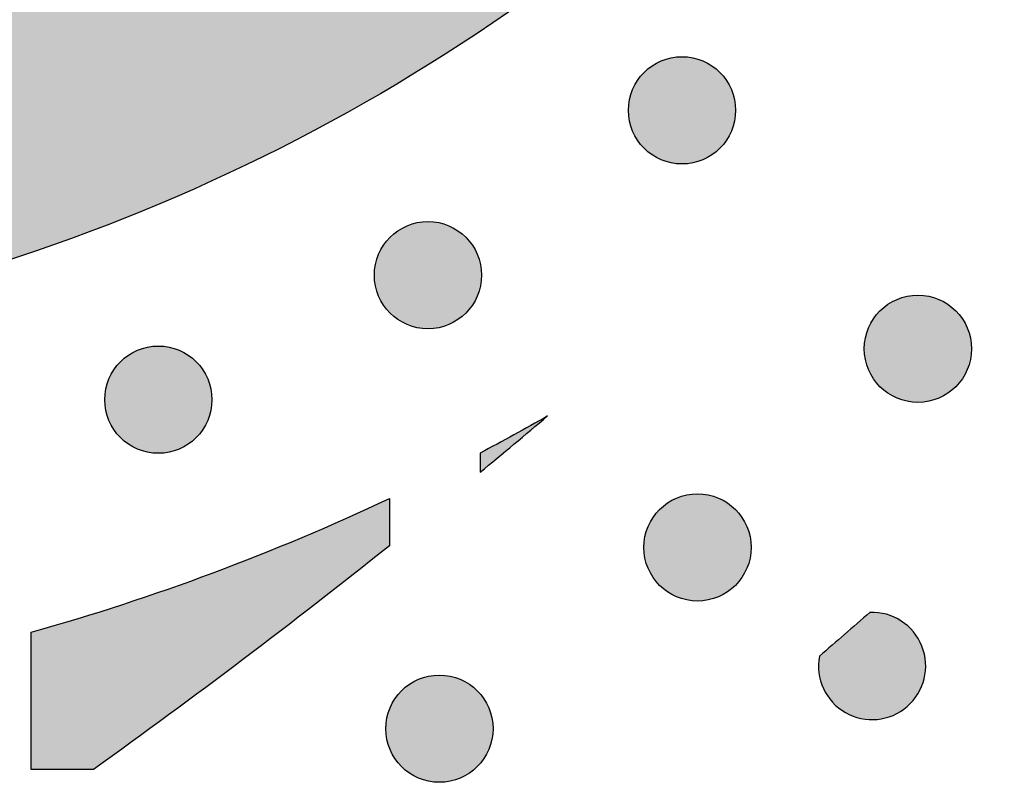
# Model space of a CAD drawing. Header units: millimetres. Extents: x -3873 to -97, y 912 to 4165.
# Tile 456 of 656: x -1519 to -1486, y 2714 to 2739. Entities that reach past the tile are written whole.
import ezdxf

# ---------------------------------------------------------------- set-up
doc = ezdxf.new("R2010")
doc.units = ezdxf.units.MM
doc.layers.add('pattern', color=7, linetype='Continuous', true_color=0x000000)

msp = doc.modelspace()

# ---------------------------------------------------------------- hatches: boundary and pattern name
at = {"layer": 'pattern'}
for points in [[(-1582.065, 2736.226), (-1587.821, 2751.251), (-1573.594, 2745.686), (-1571.085, 2744.751), (-1568.538, 2743.896), (-1565.957, 2743.121), (-1563.344, 2742.429), (-1560.705, 2741.821), (-1558.043, 2741.299), (-1555.362, 2740.865), (-1552.667, 2740.519), (-1549.962, 2740.262), (-1547.251, 2740.093), (-1544.539, 2740.014), (-1541.831, 2740.024), (-1539.13, 2740.123), (-1536.441, 2740.309), (-1533.768, 2740.581), (-1531.116, 2740.939), (-1530.121, 2741.099), (-1529.128, 2741.28), (-1528.135, 2741.48), (-1527.144, 2741.701), (-1526.155, 2741.941), (-1525.169, 2742.202), (-1524.186, 2742.483), (-1523.207, 2742.783), (-1522.233, 2743.104), (-1521.264, 2743.445), (-1520.301, 2743.805), (-1519.345, 2744.184), (-1518.395, 2744.583), (-1517.453, 2745.002), (-1516.52, 2745.439), (-1515.595, 2745.895), (-1514.679, 2746.369), (-1513.773, 2746.861), (-1512.878, 2747.371), (-1511.993, 2747.899), (-1511.12, 2748.444), (-1510.259, 2749.006), (-1509.41, 2749.584), (-1508.574, 2750.178), (-1507.751, 2750.787), (-1506.942, 2751.412), (-1506.147, 2752.051), (-1505.367, 2752.704), (-1504.602, 2753.371), (-1503.851, 2754.052), (-1503.116, 2754.745), (-1502.398, 2755.45), (-1501.692, 2756.169), (-1501, 2756.904), (-1500.319, 2757.654), (-1499.653, 2758.42), (-1498.999, 2759.2), (-1498.36, 2759.995), (-1497.736, 2760.804), (-1497.126, 2761.627), (-1496.533, 2762.463), (-1495.955, 2763.312), (-1495.393, 2764.173), (-1494.849, 2765.046), (-1494.321, 2765.931), (-1493.811, 2766.827), (-1493.319, 2767.732), (-1492.845, 2768.648), (-1492.389, 2769.573), (-1491.952, 2770.507), (-1491.534, 2771.449), (-1491.135, 2772.399), (-1490.755, 2773.356), (-1490.395, 2774.319), (-1490.055, 2775.287), (-1489.735, 2776.262), (-1489.434, 2777.24), (-1489.154, 2778.223), (-1488.893, 2779.209), (-1488.653, 2780.198), (-1488.432, 2781.189), (-1488.232, 2782.182), (-1488.052, 2783.176), (-1487.891, 2784.17), (-1487.534, 2786.823), (-1487.262, 2789.496), (-1487.076, 2792.185), (-1486.979, 2794.886), (-1486.969, 2797.594), (-1487.049, 2800.306), (-1487.217, 2803.016), (-1487.475, 2805.721), (-1487.822, 2808.416), (-1488.256, 2811.097), (-1488.778, 2813.759), (-1489.386, 2816.399), (-1490.079, 2819.011), (-1490.854, 2821.592), (-1491.71, 2824.139), (-1492.645, 2826.647), (-1498.212, 2840.874), (-1483.187, 2835.121), (-1482.522, 2833.594), (-1481.881, 2832.052), (-1481.267, 2830.496), (-1480.679, 2828.926), (-1480.119, 2827.343), (-1479.585, 2825.747), (-1479.079, 2824.139), (-1478.601, 2822.52), (-1478.151, 2820.891), (-1477.731, 2819.253), (-1477.339, 2817.605), (-1476.976, 2815.95), (-1476.643, 2814.287), (-1476.34, 2812.617), (-1476.066, 2810.942), (-1475.823, 2809.262), (-1475.609, 2807.578), (-1475.426, 2805.89), (-1475.274, 2804.201), (-1475.151, 2802.509), (-1475.059, 2800.817), (-1474.998, 2799.124), (-1474.967, 2797.433), (-1474.966, 2795.743), (-1474.995, 2794.055), (-1475.054, 2792.371), (-1475.142, 2790.691), (-1475.261, 2789.015), (-1475.409, 2787.345), (-1475.586, 2785.681), (-1475.792, 2784.025), (-1476.026, 2782.376), (-1476.224, 2781.15), (-1476.446, 2779.925), (-1476.693, 2778.701), (-1476.965, 2777.479), (-1477.261, 2776.259), (-1477.582, 2775.043), (-1477.928, 2773.832), (-1478.299, 2772.625), (-1478.694, 2771.424), (-1479.114, 2770.229), (-1479.558, 2769.042), (-1480.025, 2767.863), (-1480.517, 2766.692), (-1481.033, 2765.53), (-1481.571, 2764.379), (-1482.133, 2763.238), (-1482.718, 2762.109), (-1483.325, 2760.992), (-1483.954, 2759.888), (-1484.604, 2758.797), (-1485.276, 2757.721), (-1485.968, 2756.659), (-1486.68, 2755.612), (-1487.413, 2754.581), (-1488.164, 2753.567), (-1488.934, 2752.569), (-1489.722, 2751.589), (-1490.527, 2750.627), (-1491.349, 2749.683), (-1492.188, 2748.758), (-1493.042, 2747.852), (-1493.912, 2746.965), (-1494.798, 2746.096), (-1495.704, 2745.241), (-1496.629, 2744.403), (-1497.573, 2743.58), (-1498.535, 2742.775), (-1499.515, 2741.986), (-1500.512, 2741.216), (-1501.527, 2740.465), (-1502.557, 2739.733), (-1503.604, 2739.02), (-1504.666, 2738.328), (-1505.742, 2737.656), (-1506.833, 2737.005), (-1507.937, 2736.376), (-1509.054, 2735.769), (-1510.183, 2735.184), (-1511.323, 2734.622), (-1512.475, 2734.083), (-1513.636, 2733.568), (-1514.807, 2733.076), (-1515.986, 2732.607), (-1517.173, 2732.163), (-1518.368, 2731.744), (-1519.569, 2731.348), (-1520.776, 2730.978), (-1521.987, 2730.631), (-1523.203, 2730.31), (-1524.422, 2730.013), (-1525.644, 2729.742), (-1526.868, 2729.494), (-1528.094, 2729.272), (-1529.319, 2729.074), (-1530.968, 2728.839), (-1532.625, 2728.633), (-1534.288, 2728.456), (-1535.958, 2728.308), (-1537.634, 2728.189), (-1539.314, 2728.1), (-1540.999, 2728.04), (-1542.686, 2728.011), (-1544.376, 2728.012), (-1546.068, 2728.043), (-1547.76, 2728.104), (-1549.452, 2728.196), (-1551.144, 2728.318), (-1552.834, 2728.47), (-1554.521, 2728.653), (-1556.206, 2728.866), (-1557.886, 2729.109), (-1559.561, 2729.382), (-1561.23, 2729.686), (-1562.893, 2730.018), (-1564.549, 2730.381), (-1566.196, 2730.772), (-1567.835, 2731.193), (-1569.464, 2731.642), (-1571.083, 2732.12), (-1572.691, 2732.626), (-1574.287, 2733.159), (-1575.87, 2733.72), (-1577.44, 2734.307), (-1578.997, 2734.921), (-1580.539, 2735.561)], [(-1498.145, 2735.178), (-1498.117, 2735.15), (-1498.088, 2735.123), (-1498.058, 2735.096), (-1498.028, 2735.07), (-1497.996, 2735.044), (-1497.964, 2735.019), (-1497.93, 2734.994), (-1497.896, 2734.97), (-1497.861, 2734.947), (-1497.826, 2734.924), (-1497.789, 2734.902), (-1497.752, 2734.881), (-1497.714, 2734.86), (-1497.675, 2734.841), (-1497.636, 2734.822), (-1497.595, 2734.804), (-1497.555, 2734.787), (-1497.513, 2734.771), (-1497.471, 2734.756), (-1497.429, 2734.742), (-1497.386, 2734.729), (-1497.343, 2734.717), (-1497.299, 2734.706), (-1497.254, 2734.696), (-1497.21, 2734.687), (-1497.165, 2734.679), (-1497.119, 2734.673), (-1497.074, 2734.668), (-1497.028, 2734.663), (-1496.983, 2734.661), (-1496.937, 2734.659), (-1496.891, 2734.658), (-1496.845, 2734.659), (-1496.799, 2734.661), (-1496.753, 2734.663), (-1496.708, 2734.668), (-1496.662, 2734.673), (-1496.617, 2734.679), (-1496.572, 2734.687), (-1496.527, 2734.696), (-1496.483, 2734.706), (-1496.439, 2734.717), (-1496.396, 2734.729), (-1496.353, 2734.742), (-1496.31, 2734.756), (-1496.268, 2734.771), (-1496.227, 2734.787), (-1496.186, 2734.804), (-1496.146, 2734.822), (-1496.107, 2734.841), (-1496.068, 2734.861), (-1496.03, 2734.881), (-1495.993, 2734.902), (-1495.956, 2734.924), (-1495.92, 2734.947), (-1495.885, 2734.971), (-1495.851, 2734.995), (-1495.818, 2735.019), (-1495.786, 2735.044), (-1495.754, 2735.07), (-1495.723, 2735.097), (-1495.693, 2735.123), (-1495.664, 2735.15), (-1495.636, 2735.178), (-1495.609, 2735.206), (-1495.582, 2735.235), (-1495.555, 2735.265), (-1495.529, 2735.296), (-1495.503, 2735.327), (-1495.478, 2735.36), (-1495.453, 2735.393), (-1495.429, 2735.427), (-1495.405, 2735.462), (-1495.383, 2735.498), (-1495.361, 2735.534), (-1495.339, 2735.572), (-1495.319, 2735.61), (-1495.299, 2735.648), (-1495.28, 2735.688), (-1495.263, 2735.728), (-1495.245, 2735.769), (-1495.229, 2735.81), (-1495.214, 2735.852), (-1495.2, 2735.894), (-1495.187, 2735.937), (-1495.175, 2735.981), (-1495.164, 2736.025), (-1495.154, 2736.069), (-1495.145, 2736.114), (-1495.138, 2736.159), (-1495.131, 2736.204), (-1495.126, 2736.249), (-1495.122, 2736.295), (-1495.119, 2736.341), (-1495.117, 2736.387), (-1495.117, 2736.433), (-1495.117, 2736.479), (-1495.119, 2736.524), (-1495.122, 2736.57), (-1495.126, 2736.616), (-1495.131, 2736.661), (-1495.138, 2736.707), (-1495.146, 2736.751), (-1495.154, 2736.796), (-1495.164, 2736.84), (-1495.175, 2736.884), (-1495.187, 2736.928), (-1495.2, 2736.971), (-1495.214, 2737.013), (-1495.229, 2737.055), (-1495.246, 2737.097), (-1495.263, 2737.137), (-1495.281, 2737.177), (-1495.299, 2737.217), (-1495.319, 2737.256), (-1495.34, 2737.294), (-1495.361, 2737.331), (-1495.383, 2737.367), (-1495.406, 2737.403), (-1495.429, 2737.438), (-1495.453, 2737.472), (-1495.478, 2737.505), (-1495.503, 2737.538), (-1495.529, 2737.569), (-1495.555, 2737.6), (-1495.582, 2737.63), (-1495.609, 2737.659), (-1495.636, 2737.687), (-1495.665, 2737.715), (-1495.694, 2737.742), (-1495.723, 2737.769), (-1495.754, 2737.795), (-1495.786, 2737.821), (-1495.818, 2737.846), (-1495.852, 2737.87), (-1495.886, 2737.894), (-1495.921, 2737.918), (-1495.956, 2737.941), (-1495.993, 2737.963), (-1496.03, 2737.984), (-1496.068, 2738.004), (-1496.107, 2738.024), (-1496.146, 2738.043), (-1496.186, 2738.061), (-1496.227, 2738.078), (-1496.268, 2738.094), (-1496.31, 2738.109), (-1496.353, 2738.123), (-1496.396, 2738.136), (-1496.439, 2738.148), (-1496.483, 2738.159), (-1496.527, 2738.169), (-1496.572, 2738.178), (-1496.617, 2738.185), (-1496.662, 2738.192), (-1496.708, 2738.197), (-1496.753, 2738.201), (-1496.799, 2738.204), (-1496.845, 2738.206), (-1496.891, 2738.207), (-1496.937, 2738.206), (-1496.983, 2738.204), (-1497.029, 2738.201), (-1497.074, 2738.197), (-1497.12, 2738.192), (-1497.165, 2738.185), (-1497.21, 2738.178), (-1497.255, 2738.169), (-1497.299, 2738.159), (-1497.343, 2738.148), (-1497.386, 2738.136), (-1497.429, 2738.123), (-1497.472, 2738.109), (-1497.514, 2738.094), (-1497.555, 2738.078), (-1497.596, 2738.061), (-1497.636, 2738.043), (-1497.675, 2738.024), (-1497.714, 2738.004), (-1497.752, 2737.984), (-1497.789, 2737.962), (-1497.826, 2737.94), (-1497.861, 2737.918), (-1497.896, 2737.894), (-1497.931, 2737.87), (-1497.964, 2737.846), (-1497.996, 2737.82), (-1498.028, 2737.795), (-1498.059, 2737.768), (-1498.088, 2737.742), (-1498.117, 2737.714), (-1498.146, 2737.687), (-1498.173, 2737.659), (-1498.2, 2737.63), (-1498.227, 2737.6), (-1498.253, 2737.569), (-1498.279, 2737.538), (-1498.304, 2737.505), (-1498.329, 2737.472), (-1498.353, 2737.438), (-1498.376, 2737.403), (-1498.399, 2737.367), (-1498.421, 2737.331), (-1498.442, 2737.293), (-1498.463, 2737.255), (-1498.483, 2737.217), (-1498.501, 2737.177), (-1498.519, 2737.137), (-1498.536, 2737.096), (-1498.552, 2737.055), (-1498.568, 2737.013), (-1498.582, 2736.971), (-1498.595, 2736.928), (-1498.607, 2736.884), (-1498.618, 2736.84), (-1498.628, 2736.796), (-1498.636, 2736.751), (-1498.644, 2736.706), (-1498.65, 2736.661), (-1498.656, 2736.616), (-1498.66, 2736.57), (-1498.663, 2736.524), (-1498.665, 2736.478), (-1498.665, 2736.432), (-1498.665, 2736.386), (-1498.663, 2736.34), (-1498.66, 2736.295), (-1498.656, 2736.249), (-1498.65, 2736.204), (-1498.644, 2736.158), (-1498.636, 2736.113), (-1498.628, 2736.069), (-1498.618, 2736.024), (-1498.607, 2735.981), (-1498.595, 2735.937), (-1498.582, 2735.894), (-1498.567, 2735.852), (-1498.552, 2735.81), (-1498.536, 2735.768), (-1498.519, 2735.728), (-1498.501, 2735.687), (-1498.482, 2735.648), (-1498.463, 2735.609), (-1498.442, 2735.571), (-1498.421, 2735.534), (-1498.399, 2735.498), (-1498.376, 2735.462), (-1498.353, 2735.427), (-1498.329, 2735.393), (-1498.304, 2735.36), (-1498.279, 2735.327), (-1498.253, 2735.296), (-1498.227, 2735.265), (-1498.2, 2735.235), (-1498.173, 2735.206)], [(-1506.554, 2729.724), (-1506.525, 2729.696), (-1506.496, 2729.669), (-1506.466, 2729.642), (-1506.436, 2729.616), (-1506.404, 2729.59), (-1506.372, 2729.565), (-1506.338, 2729.54), (-1506.304, 2729.516), (-1506.269, 2729.493), (-1506.234, 2729.47), (-1506.197, 2729.448), (-1506.16, 2729.427), (-1506.122, 2729.406), (-1506.083, 2729.387), (-1506.044, 2729.368), (-1506.004, 2729.35), (-1505.963, 2729.333), (-1505.922, 2729.317), (-1505.88, 2729.302), (-1505.837, 2729.288), (-1505.794, 2729.275), (-1505.751, 2729.262), (-1505.707, 2729.252), (-1505.662, 2729.242), (-1505.618, 2729.233), (-1505.573, 2729.225), (-1505.528, 2729.219), (-1505.482, 2729.213), (-1505.436, 2729.209), (-1505.391, 2729.206), (-1505.345, 2729.205), (-1505.299, 2729.204), (-1505.253, 2729.205), (-1505.207, 2729.206), (-1505.161, 2729.209), (-1505.116, 2729.214), (-1505.07, 2729.219), (-1505.025, 2729.225), (-1504.98, 2729.233), (-1504.935, 2729.242), (-1504.891, 2729.252), (-1504.847, 2729.263), (-1504.804, 2729.275), (-1504.761, 2729.288), (-1504.718, 2729.302), (-1504.676, 2729.317), (-1504.635, 2729.333), (-1504.594, 2729.35), (-1504.554, 2729.368), (-1504.515, 2729.387), (-1504.476, 2729.406), (-1504.438, 2729.427), (-1504.401, 2729.448), (-1504.364, 2729.47), (-1504.328, 2729.493), (-1504.294, 2729.516), (-1504.259, 2729.54), (-1504.226, 2729.565), (-1504.194, 2729.59), (-1504.162, 2729.616), (-1504.131, 2729.642), (-1504.101, 2729.669), (-1504.072, 2729.696), (-1504.044, 2729.724), (-1504.017, 2729.752), (-1503.99, 2729.781), (-1503.963, 2729.811), (-1503.937, 2729.842), (-1503.911, 2729.873), (-1503.886, 2729.906), (-1503.861, 2729.939), (-1503.837, 2729.973), (-1503.814, 2730.008), (-1503.791, 2730.044), (-1503.769, 2730.08), (-1503.748, 2730.117), (-1503.727, 2730.155), (-1503.707, 2730.194), (-1503.689, 2730.234), (-1503.671, 2730.274), (-1503.654, 2730.314), (-1503.637, 2730.356), (-1503.622, 2730.398), (-1503.608, 2730.44), (-1503.595, 2730.483), (-1503.583, 2730.527), (-1503.572, 2730.571), (-1503.562, 2730.615), (-1503.554, 2730.66), (-1503.546, 2730.705), (-1503.539, 2730.75), (-1503.534, 2730.795), (-1503.53, 2730.841), (-1503.527, 2730.887), (-1503.525, 2730.933), (-1503.525, 2730.978), (-1503.525, 2731.024), (-1503.527, 2731.07), (-1503.53, 2731.116), (-1503.534, 2731.162), (-1503.54, 2731.207), (-1503.546, 2731.252), (-1503.554, 2731.297), (-1503.562, 2731.342), (-1503.572, 2731.386), (-1503.583, 2731.43), (-1503.595, 2731.474), (-1503.608, 2731.517), (-1503.622, 2731.559), (-1503.638, 2731.601), (-1503.654, 2731.642), (-1503.671, 2731.683), (-1503.689, 2731.723), (-1503.707, 2731.763), (-1503.727, 2731.801), (-1503.748, 2731.839), (-1503.769, 2731.877), (-1503.791, 2731.913), (-1503.814, 2731.949), (-1503.837, 2731.984), (-1503.861, 2732.018), (-1503.886, 2732.051), (-1503.911, 2732.084), (-1503.937, 2732.115), (-1503.963, 2732.146), (-1503.99, 2732.176), (-1504.017, 2732.205), (-1504.044, 2732.233), (-1504.073, 2732.261), (-1504.102, 2732.288), (-1504.132, 2732.314), (-1504.162, 2732.341), (-1504.194, 2732.366), (-1504.226, 2732.392), (-1504.26, 2732.416), (-1504.294, 2732.44), (-1504.329, 2732.464), (-1504.364, 2732.487), (-1504.401, 2732.509), (-1504.438, 2732.53), (-1504.476, 2732.55), (-1504.515, 2732.57), (-1504.554, 2732.589), (-1504.594, 2732.607), (-1504.635, 2732.624), (-1504.677, 2732.64), (-1504.718, 2732.655), (-1504.761, 2732.669), (-1504.804, 2732.682), (-1504.847, 2732.694), (-1504.891, 2732.705), (-1504.936, 2732.715), (-1504.98, 2732.724), (-1505.025, 2732.731), (-1505.07, 2732.738), (-1505.116, 2732.743), (-1505.162, 2732.747), (-1505.207, 2732.75), (-1505.253, 2732.752), (-1505.299, 2732.753), (-1505.345, 2732.752), (-1505.391, 2732.75), (-1505.437, 2732.747), (-1505.482, 2732.743), (-1505.528, 2732.738), (-1505.573, 2732.731), (-1505.618, 2732.724), (-1505.663, 2732.715), (-1505.707, 2732.705), (-1505.751, 2732.694), (-1505.794, 2732.682), (-1505.837, 2732.669), (-1505.88, 2732.655), (-1505.922, 2732.64), (-1505.963, 2732.624), (-1506.004, 2732.607), (-1506.044, 2732.589), (-1506.083, 2732.57), (-1506.122, 2732.55), (-1506.16, 2732.53), (-1506.197, 2732.508), (-1506.234, 2732.486), (-1506.27, 2732.464), (-1506.305, 2732.44), (-1506.339, 2732.416), (-1506.372, 2732.392), (-1506.404, 2732.366), (-1506.436, 2732.341), (-1506.467, 2732.314), (-1506.497, 2732.288), (-1506.526, 2732.26), (-1506.554, 2732.233), (-1506.581, 2732.205), (-1506.608, 2732.176), (-1506.635, 2732.146), (-1506.661, 2732.115), (-1506.687, 2732.083), (-1506.712, 2732.051), (-1506.737, 2732.018), (-1506.761, 2731.984), (-1506.784, 2731.949), (-1506.807, 2731.913), (-1506.829, 2731.876), (-1506.85, 2731.839), (-1506.871, 2731.801), (-1506.891, 2731.762), (-1506.909, 2731.723), (-1506.927, 2731.683), (-1506.944, 2731.642), (-1506.961, 2731.601), (-1506.976, 2731.559), (-1506.99, 2731.516), (-1507.003, 2731.473), (-1507.015, 2731.43), (-1507.026, 2731.386), (-1507.036, 2731.342), (-1507.044, 2731.297), (-1507.052, 2731.252), (-1507.059, 2731.207), (-1507.064, 2731.161), (-1507.068, 2731.116), (-1507.071, 2731.07), (-1507.073, 2731.024), (-1507.073, 2730.978), (-1507.073, 2730.932), (-1507.071, 2730.886), (-1507.068, 2730.841), (-1507.064, 2730.795), (-1507.058, 2730.749), (-1507.052, 2730.704), (-1507.044, 2730.659), (-1507.036, 2730.615), (-1507.026, 2730.57), (-1507.015, 2730.526), (-1507.003, 2730.483), (-1506.99, 2730.44), (-1506.976, 2730.397), (-1506.96, 2730.356), (-1506.944, 2730.314), (-1506.927, 2730.273), (-1506.909, 2730.233), (-1506.891, 2730.194), (-1506.871, 2730.155), (-1506.85, 2730.117), (-1506.829, 2730.08), (-1506.807, 2730.043), (-1506.784, 2730.008), (-1506.761, 2729.973), (-1506.737, 2729.939), (-1506.712, 2729.905), (-1506.687, 2729.873), (-1506.661, 2729.841), (-1506.635, 2729.811), (-1506.608, 2729.781), (-1506.581, 2729.752)], [(-1490.338, 2727.288), (-1490.31, 2727.26), (-1490.281, 2727.233), (-1490.251, 2727.206), (-1490.22, 2727.18), (-1490.189, 2727.154), (-1490.156, 2727.129), (-1490.123, 2727.105), (-1490.089, 2727.08), (-1490.054, 2727.057), (-1490.018, 2727.034), (-1489.982, 2727.012), (-1489.944, 2726.991), (-1489.906, 2726.971), (-1489.868, 2726.951), (-1489.828, 2726.932), (-1489.788, 2726.914), (-1489.747, 2726.897), (-1489.706, 2726.881), (-1489.664, 2726.866), (-1489.622, 2726.852), (-1489.579, 2726.839), (-1489.535, 2726.827), (-1489.491, 2726.816), (-1489.447, 2726.806), (-1489.402, 2726.797), (-1489.357, 2726.79), (-1489.312, 2726.783), (-1489.267, 2726.778), (-1489.221, 2726.774), (-1489.175, 2726.771), (-1489.129, 2726.769), (-1489.083, 2726.768), (-1489.037, 2726.769), (-1488.992, 2726.771), (-1488.946, 2726.774), (-1488.9, 2726.778), (-1488.855, 2726.783), (-1488.809, 2726.79), (-1488.764, 2726.797), (-1488.72, 2726.806), (-1488.675, 2726.816), (-1488.632, 2726.827), (-1488.588, 2726.839), (-1488.545, 2726.852), (-1488.503, 2726.866), (-1488.461, 2726.881), (-1488.419, 2726.897), (-1488.379, 2726.914), (-1488.339, 2726.932), (-1488.299, 2726.951), (-1488.26, 2726.971), (-1488.222, 2726.991), (-1488.185, 2727.012), (-1488.149, 2727.035), (-1488.113, 2727.057), (-1488.078, 2727.081), (-1488.044, 2727.105), (-1488.011, 2727.129), (-1487.978, 2727.155), (-1487.947, 2727.18), (-1487.916, 2727.207), (-1487.886, 2727.233), (-1487.857, 2727.26), (-1487.829, 2727.288), (-1487.801, 2727.316), (-1487.774, 2727.345), (-1487.747, 2727.375), (-1487.721, 2727.406), (-1487.695, 2727.437), (-1487.67, 2727.47), (-1487.646, 2727.503), (-1487.621, 2727.537), (-1487.598, 2727.572), (-1487.575, 2727.608), (-1487.553, 2727.644), (-1487.532, 2727.682), (-1487.512, 2727.72), (-1487.492, 2727.758), (-1487.473, 2727.798), (-1487.455, 2727.838), (-1487.438, 2727.879), (-1487.422, 2727.92), (-1487.407, 2727.962), (-1487.393, 2728.004), (-1487.38, 2728.047), (-1487.368, 2728.091), (-1487.357, 2728.135), (-1487.347, 2728.179), (-1487.338, 2728.224), (-1487.33, 2728.269), (-1487.324, 2728.314), (-1487.319, 2728.359), (-1487.315, 2728.405), (-1487.312, 2728.451), (-1487.31, 2728.497), (-1487.309, 2728.543), (-1487.31, 2728.589), (-1487.312, 2728.634), (-1487.315, 2728.68), (-1487.319, 2728.726), (-1487.324, 2728.771), (-1487.331, 2728.817), (-1487.338, 2728.862), (-1487.347, 2728.906), (-1487.357, 2728.951), (-1487.368, 2728.994), (-1487.38, 2729.038), (-1487.393, 2729.081), (-1487.407, 2729.123), (-1487.422, 2729.165), (-1487.438, 2729.207), (-1487.455, 2729.247), (-1487.473, 2729.287), (-1487.492, 2729.327), (-1487.512, 2729.366), (-1487.532, 2729.404), (-1487.553, 2729.441), (-1487.575, 2729.477), (-1487.598, 2729.513), (-1487.622, 2729.548), (-1487.646, 2729.582), (-1487.67, 2729.615), (-1487.696, 2729.648), (-1487.721, 2729.679), (-1487.748, 2729.71), (-1487.774, 2729.74), (-1487.801, 2729.769), (-1487.829, 2729.797), (-1487.857, 2729.825), (-1487.886, 2729.852), (-1487.916, 2729.879), (-1487.947, 2729.905), (-1487.978, 2729.931), (-1488.011, 2729.956), (-1488.044, 2729.981), (-1488.078, 2730.005), (-1488.113, 2730.028), (-1488.149, 2730.051), (-1488.185, 2730.073), (-1488.223, 2730.094), (-1488.261, 2730.115), (-1488.299, 2730.134), (-1488.339, 2730.153), (-1488.379, 2730.171), (-1488.42, 2730.188), (-1488.461, 2730.204), (-1488.503, 2730.219), (-1488.545, 2730.233), (-1488.588, 2730.246), (-1488.632, 2730.258), (-1488.676, 2730.269), (-1488.72, 2730.279), (-1488.765, 2730.288), (-1488.81, 2730.296), (-1488.855, 2730.302), (-1488.9, 2730.307), (-1488.946, 2730.312), (-1488.992, 2730.314), (-1489.038, 2730.316), (-1489.084, 2730.317), (-1489.13, 2730.316), (-1489.175, 2730.314), (-1489.221, 2730.311), (-1489.267, 2730.307), (-1489.312, 2730.302), (-1489.358, 2730.296), (-1489.403, 2730.288), (-1489.447, 2730.279), (-1489.492, 2730.269), (-1489.535, 2730.258), (-1489.579, 2730.246), (-1489.622, 2730.233), (-1489.664, 2730.219), (-1489.706, 2730.204), (-1489.748, 2730.188), (-1489.788, 2730.171), (-1489.828, 2730.153), (-1489.868, 2730.134), (-1489.907, 2730.114), (-1489.945, 2730.094), (-1489.982, 2730.073), (-1490.018, 2730.051), (-1490.054, 2730.028), (-1490.089, 2730.004), (-1490.123, 2729.98), (-1490.156, 2729.956), (-1490.189, 2729.93), (-1490.22, 2729.905), (-1490.251, 2729.878), (-1490.281, 2729.852), (-1490.31, 2729.825), (-1490.338, 2729.797), (-1490.366, 2729.769), (-1490.393, 2729.74), (-1490.42, 2729.71), (-1490.446, 2729.679), (-1490.472, 2729.648), (-1490.497, 2729.615), (-1490.522, 2729.582), (-1490.546, 2729.548), (-1490.569, 2729.513), (-1490.592, 2729.477), (-1490.614, 2729.441), (-1490.635, 2729.403), (-1490.655, 2729.365), (-1490.675, 2729.327), (-1490.694, 2729.287), (-1490.712, 2729.247), (-1490.729, 2729.206), (-1490.745, 2729.165), (-1490.76, 2729.123), (-1490.774, 2729.081), (-1490.787, 2729.038), (-1490.799, 2728.994), (-1490.81, 2728.95), (-1490.82, 2728.906), (-1490.829, 2728.861), (-1490.837, 2728.816), (-1490.843, 2728.771), (-1490.848, 2728.726), (-1490.852, 2728.68), (-1490.855, 2728.634), (-1490.857, 2728.588), (-1490.858, 2728.542), (-1490.857, 2728.496), (-1490.855, 2728.451), (-1490.852, 2728.405), (-1490.848, 2728.359), (-1490.843, 2728.314), (-1490.837, 2728.268), (-1490.829, 2728.223), (-1490.82, 2728.179), (-1490.81, 2728.135), (-1490.799, 2728.091), (-1490.787, 2728.047), (-1490.774, 2728.004), (-1490.76, 2727.962), (-1490.745, 2727.92), (-1490.729, 2727.878), (-1490.712, 2727.838), (-1490.694, 2727.798), (-1490.675, 2727.758), (-1490.655, 2727.719), (-1490.635, 2727.681), (-1490.614, 2727.644), (-1490.592, 2727.608), (-1490.569, 2727.572), (-1490.545, 2727.537), (-1490.521, 2727.503), (-1490.497, 2727.47), (-1490.471, 2727.437), (-1490.446, 2727.406), (-1490.419, 2727.375), (-1490.393, 2727.345), (-1490.366, 2727.316)], [(-1515.476, 2725.604), (-1515.448, 2725.576), (-1515.419, 2725.549), (-1515.389, 2725.523), (-1515.358, 2725.496), (-1515.327, 2725.471), (-1515.294, 2725.445), (-1515.261, 2725.421), (-1515.227, 2725.397), (-1515.192, 2725.373), (-1515.156, 2725.351), (-1515.12, 2725.328), (-1515.083, 2725.307), (-1515.045, 2725.287), (-1515.006, 2725.267), (-1514.966, 2725.248), (-1514.926, 2725.23), (-1514.886, 2725.213), (-1514.844, 2725.197), (-1514.802, 2725.182), (-1514.76, 2725.168), (-1514.717, 2725.155), (-1514.673, 2725.143), (-1514.629, 2725.132), (-1514.585, 2725.122), (-1514.54, 2725.113), (-1514.495, 2725.106), (-1514.45, 2725.099), (-1514.405, 2725.094), (-1514.359, 2725.09), (-1514.313, 2725.087), (-1514.267, 2725.085), (-1514.222, 2725.084), (-1514.176, 2725.085), (-1514.13, 2725.087), (-1514.084, 2725.09), (-1514.038, 2725.094), (-1513.993, 2725.099), (-1513.948, 2725.106), (-1513.903, 2725.113), (-1513.858, 2725.122), (-1513.814, 2725.132), (-1513.77, 2725.143), (-1513.726, 2725.155), (-1513.683, 2725.168), (-1513.641, 2725.182), (-1513.599, 2725.197), (-1513.558, 2725.213), (-1513.517, 2725.23), (-1513.477, 2725.248), (-1513.437, 2725.267), (-1513.399, 2725.287), (-1513.361, 2725.307), (-1513.323, 2725.329), (-1513.287, 2725.351), (-1513.251, 2725.373), (-1513.216, 2725.397), (-1513.182, 2725.421), (-1513.149, 2725.446), (-1513.116, 2725.471), (-1513.085, 2725.497), (-1513.054, 2725.523), (-1513.024, 2725.549), (-1512.995, 2725.577), (-1512.967, 2725.604), (-1512.939, 2725.632), (-1512.912, 2725.661), (-1512.886, 2725.691), (-1512.859, 2725.722), (-1512.834, 2725.754), (-1512.808, 2725.786), (-1512.784, 2725.819), (-1512.76, 2725.853), (-1512.736, 2725.888), (-1512.713, 2725.924), (-1512.691, 2725.961), (-1512.67, 2725.998), (-1512.65, 2726.036), (-1512.63, 2726.075), (-1512.611, 2726.114), (-1512.593, 2726.154), (-1512.576, 2726.195), (-1512.56, 2726.236), (-1512.545, 2726.278), (-1512.531, 2726.321), (-1512.518, 2726.364), (-1512.506, 2726.407), (-1512.495, 2726.451), (-1512.485, 2726.495), (-1512.476, 2726.54), (-1512.469, 2726.585), (-1512.462, 2726.63), (-1512.457, 2726.676), (-1512.453, 2726.721), (-1512.45, 2726.767), (-1512.448, 2726.813), (-1512.447, 2726.859), (-1512.448, 2726.905), (-1512.45, 2726.951), (-1512.453, 2726.996), (-1512.457, 2727.042), (-1512.462, 2727.088), (-1512.469, 2727.133), (-1512.476, 2727.178), (-1512.485, 2727.222), (-1512.495, 2727.267), (-1512.506, 2727.311), (-1512.518, 2727.354), (-1512.531, 2727.397), (-1512.545, 2727.44), (-1512.56, 2727.481), (-1512.576, 2727.523), (-1512.593, 2727.564), (-1512.611, 2727.604), (-1512.63, 2727.643), (-1512.65, 2727.682), (-1512.67, 2727.72), (-1512.692, 2727.757), (-1512.714, 2727.794), (-1512.736, 2727.829), (-1512.76, 2727.864), (-1512.784, 2727.898), (-1512.808, 2727.932), (-1512.834, 2727.964), (-1512.859, 2727.996), (-1512.886, 2728.026), (-1512.912, 2728.056), (-1512.94, 2728.085), (-1512.967, 2728.113), (-1512.995, 2728.141), (-1513.024, 2728.168), (-1513.054, 2728.195), (-1513.085, 2728.221), (-1513.117, 2728.247), (-1513.149, 2728.272), (-1513.182, 2728.297), (-1513.216, 2728.321), (-1513.251, 2728.344), (-1513.287, 2728.367), (-1513.324, 2728.389), (-1513.361, 2728.41), (-1513.399, 2728.431), (-1513.438, 2728.45), (-1513.477, 2728.469), (-1513.517, 2728.487), (-1513.558, 2728.504), (-1513.599, 2728.52), (-1513.641, 2728.535), (-1513.684, 2728.549), (-1513.727, 2728.563), (-1513.77, 2728.575), (-1513.814, 2728.586), (-1513.858, 2728.595), (-1513.903, 2728.604), (-1513.948, 2728.612), (-1513.993, 2728.618), (-1514.039, 2728.624), (-1514.084, 2728.628), (-1514.13, 2728.631), (-1514.176, 2728.632), (-1514.222, 2728.633), (-1514.268, 2728.632), (-1514.314, 2728.631), (-1514.359, 2728.628), (-1514.405, 2728.623), (-1514.451, 2728.618), (-1514.496, 2728.612), (-1514.541, 2728.604), (-1514.585, 2728.595), (-1514.63, 2728.585), (-1514.674, 2728.574), (-1514.717, 2728.562), (-1514.76, 2728.549), (-1514.803, 2728.535), (-1514.844, 2728.52), (-1514.886, 2728.504), (-1514.927, 2728.487), (-1514.967, 2728.469), (-1515.006, 2728.45), (-1515.045, 2728.431), (-1515.083, 2728.41), (-1515.12, 2728.389), (-1515.157, 2728.367), (-1515.192, 2728.344), (-1515.227, 2728.321), (-1515.261, 2728.297), (-1515.295, 2728.272), (-1515.327, 2728.247), (-1515.359, 2728.221), (-1515.389, 2728.195), (-1515.419, 2728.168), (-1515.448, 2728.141), (-1515.476, 2728.113), (-1515.504, 2728.085), (-1515.531, 2728.056), (-1515.558, 2728.026), (-1515.584, 2727.995), (-1515.61, 2727.964), (-1515.635, 2727.931), (-1515.66, 2727.898), (-1515.684, 2727.864), (-1515.707, 2727.829), (-1515.73, 2727.793), (-1515.752, 2727.757), (-1515.773, 2727.72), (-1515.794, 2727.682), (-1515.813, 2727.643), (-1515.832, 2727.603), (-1515.85, 2727.563), (-1515.867, 2727.523), (-1515.883, 2727.481), (-1515.898, 2727.439), (-1515.912, 2727.397), (-1515.925, 2727.354), (-1515.938, 2727.31), (-1515.948, 2727.266), (-1515.958, 2727.222), (-1515.967, 2727.177), (-1515.975, 2727.133), (-1515.981, 2727.087), (-1515.986, 2727.042), (-1515.991, 2726.996), (-1515.994, 2726.95), (-1515.995, 2726.904), (-1515.996, 2726.859), (-1515.995, 2726.813), (-1515.994, 2726.767), (-1515.991, 2726.721), (-1515.986, 2726.675), (-1515.981, 2726.63), (-1515.975, 2726.585), (-1515.967, 2726.54), (-1515.958, 2726.495), (-1515.948, 2726.451), (-1515.937, 2726.407), (-1515.925, 2726.363), (-1515.912, 2726.32), (-1515.898, 2726.278), (-1515.883, 2726.236), (-1515.867, 2726.195), (-1515.85, 2726.154), (-1515.832, 2726.114), (-1515.813, 2726.074), (-1515.794, 2726.036), (-1515.773, 2725.998), (-1515.752, 2725.96), (-1515.73, 2725.924), (-1515.707, 2725.888), (-1515.684, 2725.853), (-1515.66, 2725.819), (-1515.635, 2725.786), (-1515.61, 2725.753), (-1515.584, 2725.722), (-1515.558, 2725.691), (-1515.531, 2725.661), (-1515.504, 2725.632)], [(-1503.573, 2724.458), (-1501.341, 2726.32), (-1503.573, 2725.093)], [(-1518.426, 2719.167), (-1516.907, 2719.61), (-1515.397, 2720.085), (-1513.896, 2720.593), (-1512.406, 2721.131), (-1510.928, 2721.701), (-1509.462, 2722.302), (-1508.01, 2722.932), (-1506.573, 2723.593), (-1506.573, 2722.026), (-1511.421, 2718.263), (-1516.364, 2714.626), (-1518.425, 2714.626)], [(-1497.632, 2720.716), (-1497.604, 2720.688), (-1497.575, 2720.661), (-1497.545, 2720.634), (-1497.514, 2720.608), (-1497.483, 2720.582), (-1497.45, 2720.557), (-1497.417, 2720.532), (-1497.383, 2720.508), (-1497.348, 2720.485), (-1497.312, 2720.462), (-1497.276, 2720.44), (-1497.239, 2720.419), (-1497.201, 2720.398), (-1497.162, 2720.379), (-1497.122, 2720.36), (-1497.082, 2720.342), (-1497.042, 2720.325), (-1497, 2720.309), (-1496.958, 2720.294), (-1496.916, 2720.28), (-1496.873, 2720.267), (-1496.829, 2720.255), (-1496.786, 2720.244), (-1496.741, 2720.234), (-1496.697, 2720.225), (-1496.652, 2720.217), (-1496.606, 2720.211), (-1496.561, 2720.206), (-1496.515, 2720.201), (-1496.469, 2720.198), (-1496.424, 2720.197), (-1496.378, 2720.196), (-1496.332, 2720.197), (-1496.286, 2720.199), (-1496.24, 2720.201), (-1496.194, 2720.206), (-1496.149, 2720.211), (-1496.104, 2720.217), (-1496.059, 2720.225), (-1496.014, 2720.234), (-1495.97, 2720.244), (-1495.926, 2720.255), (-1495.882, 2720.267), (-1495.839, 2720.28), (-1495.797, 2720.294), (-1495.755, 2720.309), (-1495.714, 2720.325), (-1495.673, 2720.342), (-1495.633, 2720.36), (-1495.593, 2720.379), (-1495.555, 2720.399), (-1495.517, 2720.419), (-1495.479, 2720.44), (-1495.443, 2720.462), (-1495.407, 2720.485), (-1495.372, 2720.509), (-1495.338, 2720.533), (-1495.305, 2720.557), (-1495.272, 2720.582), (-1495.241, 2720.608), (-1495.21, 2720.634), (-1495.18, 2720.661), (-1495.151, 2720.688), (-1495.123, 2720.716), (-1495.096, 2720.744), (-1495.068, 2720.773), (-1495.042, 2720.803), (-1495.015, 2720.834), (-1494.99, 2720.865), (-1494.964, 2720.898), (-1494.94, 2720.931), (-1494.916, 2720.965), (-1494.892, 2721), (-1494.87, 2721.036), (-1494.848, 2721.072), (-1494.826, 2721.11), (-1494.806, 2721.148), (-1494.786, 2721.186), (-1494.767, 2721.226), (-1494.749, 2721.266), (-1494.732, 2721.307), (-1494.716, 2721.348), (-1494.701, 2721.39), (-1494.687, 2721.432), (-1494.674, 2721.475), (-1494.662, 2721.519), (-1494.651, 2721.563), (-1494.641, 2721.607), (-1494.632, 2721.652), (-1494.625, 2721.697), (-1494.618, 2721.742), (-1494.613, 2721.787), (-1494.609, 2721.833), (-1494.606, 2721.879), (-1494.604, 2721.925), (-1494.603, 2721.971), (-1494.604, 2722.016), (-1494.606, 2722.062), (-1494.609, 2722.108), (-1494.613, 2722.154), (-1494.618, 2722.199), (-1494.625, 2722.245), (-1494.632, 2722.289), (-1494.641, 2722.334), (-1494.651, 2722.378), (-1494.662, 2722.422), (-1494.674, 2722.466), (-1494.687, 2722.509), (-1494.701, 2722.551), (-1494.716, 2722.593), (-1494.732, 2722.635), (-1494.749, 2722.675), (-1494.767, 2722.715), (-1494.786, 2722.755), (-1494.806, 2722.794), (-1494.826, 2722.832), (-1494.848, 2722.869), (-1494.87, 2722.905), (-1494.892, 2722.941), (-1494.916, 2722.976), (-1494.94, 2723.01), (-1494.965, 2723.043), (-1494.99, 2723.076), (-1495.016, 2723.107), (-1495.042, 2723.138), (-1495.069, 2723.168), (-1495.096, 2723.197), (-1495.123, 2723.225), (-1495.151, 2723.253), (-1495.18, 2723.28), (-1495.21, 2723.307), (-1495.241, 2723.333), (-1495.273, 2723.359), (-1495.305, 2723.384), (-1495.338, 2723.408), (-1495.373, 2723.432), (-1495.407, 2723.456), (-1495.443, 2723.479), (-1495.48, 2723.501), (-1495.517, 2723.522), (-1495.555, 2723.542), (-1495.594, 2723.562), (-1495.633, 2723.581), (-1495.673, 2723.599), (-1495.714, 2723.616), (-1495.755, 2723.632), (-1495.797, 2723.647), (-1495.84, 2723.661), (-1495.883, 2723.674), (-1495.926, 2723.686), (-1495.97, 2723.697), (-1496.014, 2723.707), (-1496.059, 2723.716), (-1496.104, 2723.723), (-1496.149, 2723.73), (-1496.195, 2723.735), (-1496.24, 2723.739), (-1496.286, 2723.742), (-1496.332, 2723.744), (-1496.378, 2723.745), (-1496.424, 2723.744), (-1496.47, 2723.742), (-1496.516, 2723.739), (-1496.561, 2723.735), (-1496.607, 2723.73), (-1496.652, 2723.723), (-1496.697, 2723.716), (-1496.741, 2723.707), (-1496.786, 2723.697), (-1496.83, 2723.686), (-1496.873, 2723.674), (-1496.916, 2723.661), (-1496.959, 2723.647), (-1497.001, 2723.632), (-1497.042, 2723.616), (-1497.083, 2723.599), (-1497.123, 2723.581), (-1497.162, 2723.562), (-1497.201, 2723.542), (-1497.239, 2723.522), (-1497.276, 2723.5), (-1497.313, 2723.478), (-1497.348, 2723.456), (-1497.383, 2723.432), (-1497.417, 2723.408), (-1497.451, 2723.384), (-1497.483, 2723.358), (-1497.515, 2723.333), (-1497.545, 2723.306), (-1497.575, 2723.28), (-1497.604, 2723.252), (-1497.633, 2723.225), (-1497.66, 2723.197), (-1497.687, 2723.168), (-1497.714, 2723.138), (-1497.74, 2723.107), (-1497.766, 2723.076), (-1497.791, 2723.043), (-1497.816, 2723.01), (-1497.84, 2722.976), (-1497.863, 2722.941), (-1497.886, 2722.905), (-1497.908, 2722.869), (-1497.929, 2722.831), (-1497.95, 2722.793), (-1497.969, 2722.755), (-1497.988, 2722.715), (-1498.006, 2722.675), (-1498.023, 2722.634), (-1498.039, 2722.593), (-1498.054, 2722.551), (-1498.069, 2722.509), (-1498.082, 2722.466), (-1498.094, 2722.422), (-1498.105, 2722.378), (-1498.114, 2722.334), (-1498.123, 2722.289), (-1498.131, 2722.244), (-1498.137, 2722.199), (-1498.143, 2722.154), (-1498.147, 2722.108), (-1498.15, 2722.062), (-1498.151, 2722.016), (-1498.152, 2721.97), (-1498.151, 2721.924), (-1498.15, 2721.878), (-1498.147, 2721.833), (-1498.143, 2721.787), (-1498.137, 2721.742), (-1498.131, 2721.696), (-1498.123, 2721.651), (-1498.114, 2721.607), (-1498.105, 2721.562), (-1498.094, 2721.519), (-1498.082, 2721.475), (-1498.068, 2721.432), (-1498.054, 2721.39), (-1498.039, 2721.348), (-1498.023, 2721.306), (-1498.006, 2721.266), (-1497.988, 2721.225), (-1497.969, 2721.186), (-1497.95, 2721.147), (-1497.929, 2721.109), (-1497.908, 2721.072), (-1497.886, 2721.036), (-1497.863, 2721), (-1497.84, 2720.965), (-1497.816, 2720.931), (-1497.791, 2720.898), (-1497.766, 2720.865), (-1497.74, 2720.834), (-1497.714, 2720.803), (-1497.687, 2720.773), (-1497.66, 2720.744)], [(-1492.345, 2718.373), (-1492.35, 2718.341), (-1492.355, 2718.309), (-1492.36, 2718.277), (-1492.364, 2718.244), (-1492.367, 2718.212), (-1492.37, 2718.179), (-1492.372, 2718.146), (-1492.373, 2718.112), (-1492.374, 2718.079), (-1492.375, 2718.045), (-1492.374, 2718.011), (-1492.373, 2717.977), (-1492.372, 2717.943), (-1492.369, 2717.909), (-1492.366, 2717.875), (-1492.363, 2717.841), (-1492.358, 2717.807), (-1492.353, 2717.772), (-1492.348, 2717.738), (-1492.341, 2717.704), (-1492.334, 2717.67), (-1492.326, 2717.636), (-1492.318, 2717.602), (-1492.309, 2717.568), (-1492.299, 2717.534), (-1492.288, 2717.5), (-1492.277, 2717.467), (-1492.265, 2717.434), (-1492.253, 2717.401), (-1492.239, 2717.368), (-1492.226, 2717.335), (-1492.211, 2717.303), (-1492.196, 2717.271), (-1492.18, 2717.24), (-1492.164, 2717.208), (-1492.147, 2717.177), (-1492.129, 2717.147), (-1492.111, 2717.117), (-1492.092, 2717.087), (-1492.073, 2717.057), (-1492.053, 2717.028), (-1492.033, 2717), (-1492.012, 2716.972), (-1491.99, 2716.944), (-1491.968, 2716.917), (-1491.946, 2716.891), (-1491.923, 2716.865), (-1491.9, 2716.839), (-1491.876, 2716.814), (-1491.852, 2716.79), (-1491.828, 2716.766), (-1491.803, 2716.743), (-1491.777, 2716.72), (-1491.752, 2716.698), (-1491.726, 2716.676), (-1491.7, 2716.655), (-1491.674, 2716.635), (-1491.647, 2716.615), (-1491.62, 2716.595), (-1491.593, 2716.577), (-1491.566, 2716.559), (-1491.538, 2716.541), (-1491.511, 2716.524), (-1491.483, 2716.508), (-1491.455, 2716.492), (-1491.426, 2716.477), (-1491.397, 2716.462), (-1491.368, 2716.448), (-1491.338, 2716.434), (-1491.308, 2716.42), (-1491.277, 2716.407), (-1491.247, 2716.395), (-1491.215, 2716.383), (-1491.184, 2716.372), (-1491.151, 2716.361), (-1491.119, 2716.351), (-1491.086, 2716.341), (-1491.053, 2716.332), (-1491.02, 2716.324), (-1490.987, 2716.316), (-1490.953, 2716.308), (-1490.919, 2716.302), (-1490.885, 2716.296), (-1490.85, 2716.291), (-1490.816, 2716.286), (-1490.781, 2716.282), (-1490.746, 2716.279), (-1490.711, 2716.277), (-1490.676, 2716.275), (-1490.641, 2716.274), (-1490.605, 2716.273), (-1490.57, 2716.273), (-1490.535, 2716.274), (-1490.5, 2716.276), (-1490.464, 2716.278), (-1490.429, 2716.281), (-1490.394, 2716.285), (-1490.359, 2716.29), (-1490.324, 2716.295), (-1490.289, 2716.301), (-1490.254, 2716.307), (-1490.22, 2716.314), (-1490.186, 2716.322), (-1490.151, 2716.331), (-1490.118, 2716.34), (-1490.084, 2716.35), (-1490.051, 2716.36), (-1490.018, 2716.372), (-1489.985, 2716.383), (-1489.952, 2716.396), (-1489.92, 2716.409), (-1489.888, 2716.422), (-1489.857, 2716.436), (-1489.826, 2716.451), (-1489.795, 2716.466), (-1489.765, 2716.482), (-1489.735, 2716.498), (-1489.706, 2716.515), (-1489.677, 2716.532), (-1489.649, 2716.55), (-1489.621, 2716.568), (-1489.593, 2716.587), (-1489.566, 2716.606), (-1489.54, 2716.625), (-1489.513, 2716.645), (-1489.488, 2716.665), (-1489.463, 2716.686), (-1489.438, 2716.707), (-1489.414, 2716.728), (-1489.39, 2716.75), (-1489.367, 2716.772), (-1489.343, 2716.795), (-1489.321, 2716.819), (-1489.298, 2716.843), (-1489.276, 2716.867), (-1489.254, 2716.892), (-1489.232, 2716.918), (-1489.211, 2716.944), (-1489.19, 2716.971), (-1489.17, 2716.998), (-1489.15, 2717.026), (-1489.13, 2717.054), (-1489.111, 2717.082), (-1489.093, 2717.112), (-1489.075, 2717.141), (-1489.058, 2717.171), (-1489.041, 2717.201), (-1489.025, 2717.232), (-1489.009, 2717.263), (-1488.994, 2717.295), (-1488.979, 2717.327), (-1488.965, 2717.359), (-1488.952, 2717.391), (-1488.939, 2717.424), (-1488.927, 2717.457), (-1488.916, 2717.491), (-1488.905, 2717.524), (-1488.895, 2717.558), (-1488.885, 2717.592), (-1488.877, 2717.627), (-1488.869, 2717.661), (-1488.861, 2717.696), (-1488.855, 2717.73), (-1488.849, 2717.765), (-1488.843, 2717.8), (-1488.839, 2717.835), (-1488.835, 2717.87), (-1488.832, 2717.905), (-1488.829, 2717.94), (-1488.828, 2717.975), (-1488.826, 2718.01), (-1488.826, 2718.045), (-1488.826, 2718.08), (-1488.827, 2718.114), (-1488.829, 2718.149), (-1488.831, 2718.183), (-1488.834, 2718.218), (-1488.838, 2718.252), (-1488.842, 2718.286), (-1488.847, 2718.32), (-1488.853, 2718.353), (-1488.859, 2718.386), (-1488.865, 2718.419), (-1488.873, 2718.452), (-1488.881, 2718.484), (-1488.889, 2718.516), (-1488.898, 2718.548), (-1488.908, 2718.58), (-1488.918, 2718.611), (-1488.929, 2718.642), (-1488.94, 2718.672), (-1488.951, 2718.702), (-1488.963, 2718.732), (-1488.976, 2718.762), (-1488.99, 2718.791), (-1489.004, 2718.821), (-1489.018, 2718.85), (-1489.033, 2718.88), (-1489.049, 2718.909), (-1489.066, 2718.938), (-1489.083, 2718.967), (-1489.101, 2718.995), (-1489.119, 2719.024), (-1489.138, 2719.052), (-1489.157, 2719.08), (-1489.178, 2719.107), (-1489.198, 2719.135), (-1489.22, 2719.162), (-1489.242, 2719.188), (-1489.264, 2719.215), (-1489.287, 2719.241), (-1489.311, 2719.266), (-1489.335, 2719.291), (-1489.36, 2719.316), (-1489.385, 2719.34), (-1489.411, 2719.364), (-1489.437, 2719.387), (-1489.464, 2719.41), (-1489.491, 2719.432), (-1489.519, 2719.454), (-1489.547, 2719.475), (-1489.576, 2719.496), (-1489.605, 2719.516), (-1489.635, 2719.536), (-1489.664, 2719.555), (-1489.695, 2719.573), (-1489.725, 2719.591), (-1489.756, 2719.608), (-1489.787, 2719.624), (-1489.819, 2719.64), (-1489.851, 2719.655), (-1489.883, 2719.67), (-1489.915, 2719.684), (-1489.947, 2719.697), (-1489.98, 2719.71), (-1490.013, 2719.722), (-1490.046, 2719.733), (-1490.079, 2719.743), (-1490.112, 2719.753), (-1490.145, 2719.762), (-1490.179, 2719.771), (-1490.212, 2719.779), (-1490.245, 2719.786), (-1490.279, 2719.792), (-1490.312, 2719.798), (-1490.346, 2719.803), (-1490.379, 2719.808), (-1490.412, 2719.812), (-1490.446, 2719.815), (-1490.479, 2719.818), (-1490.512, 2719.82), (-1490.545, 2719.821), (-1490.577, 2719.822), (-1490.61, 2719.822), (-1490.642, 2719.821), (-1490.674, 2719.82)], [(-1506.174, 2714.719), (-1506.145, 2714.691), (-1506.116, 2714.664), (-1506.086, 2714.637), (-1506.056, 2714.611), (-1506.024, 2714.585), (-1505.992, 2714.56), (-1505.958, 2714.535), (-1505.924, 2714.511), (-1505.889, 2714.488), (-1505.854, 2714.465), (-1505.817, 2714.443), (-1505.78, 2714.422), (-1505.742, 2714.401), (-1505.703, 2714.382), (-1505.664, 2714.363), (-1505.624, 2714.345), (-1505.583, 2714.328), (-1505.542, 2714.312), (-1505.5, 2714.297), (-1505.457, 2714.283), (-1505.414, 2714.27), (-1505.371, 2714.258), (-1505.327, 2714.247), (-1505.282, 2714.237), (-1505.238, 2714.228), (-1505.193, 2714.22), (-1505.148, 2714.214), (-1505.102, 2714.209), (-1505.057, 2714.204), (-1505.011, 2714.202), (-1504.965, 2714.2), (-1504.919, 2714.199), (-1504.873, 2714.2), (-1504.827, 2714.202), (-1504.781, 2714.204), (-1504.736, 2714.209), (-1504.69, 2714.214), (-1504.645, 2714.22), (-1504.6, 2714.228), (-1504.555, 2714.237), (-1504.511, 2714.247), (-1504.467, 2714.258), (-1504.424, 2714.27), (-1504.381, 2714.283), (-1504.338, 2714.297), (-1504.296, 2714.312), (-1504.255, 2714.328), (-1504.214, 2714.345), (-1504.174, 2714.363), (-1504.135, 2714.382), (-1504.096, 2714.402), (-1504.058, 2714.422), (-1504.021, 2714.443), (-1503.984, 2714.465), (-1503.948, 2714.488), (-1503.914, 2714.512), (-1503.879, 2714.536), (-1503.846, 2714.56), (-1503.814, 2714.585), (-1503.782, 2714.611), (-1503.751, 2714.638), (-1503.722, 2714.664), (-1503.692, 2714.691), (-1503.664, 2714.719), (-1503.637, 2714.747), (-1503.61, 2714.776), (-1503.583, 2714.806), (-1503.557, 2714.837), (-1503.531, 2714.868), (-1503.506, 2714.901), (-1503.481, 2714.934), (-1503.457, 2714.968), (-1503.434, 2715.003), (-1503.411, 2715.039), (-1503.389, 2715.075), (-1503.368, 2715.113), (-1503.347, 2715.151), (-1503.327, 2715.189), (-1503.309, 2715.229), (-1503.291, 2715.269), (-1503.274, 2715.31), (-1503.258, 2715.351), (-1503.242, 2715.393), (-1503.228, 2715.435), (-1503.215, 2715.478), (-1503.203, 2715.522), (-1503.192, 2715.566), (-1503.182, 2715.61), (-1503.174, 2715.655), (-1503.166, 2715.7), (-1503.16, 2715.745), (-1503.154, 2715.79), (-1503.15, 2715.836), (-1503.147, 2715.882), (-1503.145, 2715.928), (-1503.145, 2715.974), (-1503.145, 2716.02), (-1503.147, 2716.065), (-1503.15, 2716.111), (-1503.154, 2716.157), (-1503.16, 2716.202), (-1503.166, 2716.248), (-1503.174, 2716.292), (-1503.182, 2716.337), (-1503.192, 2716.381), (-1503.203, 2716.425), (-1503.215, 2716.469), (-1503.228, 2716.512), (-1503.243, 2716.554), (-1503.258, 2716.596), (-1503.274, 2716.638), (-1503.291, 2716.678), (-1503.309, 2716.718), (-1503.328, 2716.758), (-1503.347, 2716.797), (-1503.368, 2716.835), (-1503.389, 2716.872), (-1503.411, 2716.908), (-1503.434, 2716.944), (-1503.457, 2716.979), (-1503.481, 2717.013), (-1503.506, 2717.046), (-1503.531, 2717.079), (-1503.557, 2717.11), (-1503.583, 2717.141), (-1503.61, 2717.171), (-1503.637, 2717.2), (-1503.665, 2717.228), (-1503.693, 2717.256), (-1503.722, 2717.283), (-1503.752, 2717.31), (-1503.782, 2717.336), (-1503.814, 2717.362), (-1503.846, 2717.387), (-1503.88, 2717.411), (-1503.914, 2717.435), (-1503.949, 2717.459), (-1503.984, 2717.482), (-1504.021, 2717.504), (-1504.058, 2717.525), (-1504.096, 2717.545), (-1504.135, 2717.565), (-1504.174, 2717.584), (-1504.214, 2717.602), (-1504.255, 2717.619), (-1504.297, 2717.635), (-1504.338, 2717.65), (-1504.381, 2717.664), (-1504.424, 2717.677), (-1504.467, 2717.689), (-1504.511, 2717.7), (-1504.556, 2717.71), (-1504.6, 2717.719), (-1504.645, 2717.726), (-1504.69, 2717.733), (-1504.736, 2717.738), (-1504.782, 2717.742), (-1504.827, 2717.745), (-1504.873, 2717.747), (-1504.919, 2717.748), (-1504.965, 2717.747), (-1505.011, 2717.745), (-1505.057, 2717.742), (-1505.102, 2717.738), (-1505.148, 2717.733), (-1505.193, 2717.726), (-1505.238, 2717.719), (-1505.283, 2717.71), (-1505.327, 2717.7), (-1505.371, 2717.689), (-1505.414, 2717.677), (-1505.457, 2717.664), (-1505.5, 2717.65), (-1505.542, 2717.635), (-1505.583, 2717.619), (-1505.624, 2717.602), (-1505.664, 2717.584), (-1505.703, 2717.565), (-1505.742, 2717.545), (-1505.78, 2717.525), (-1505.817, 2717.503), (-1505.854, 2717.481), (-1505.89, 2717.459), (-1505.925, 2717.435), (-1505.959, 2717.411), (-1505.992, 2717.387), (-1506.024, 2717.361), (-1506.056, 2717.336), (-1506.087, 2717.309), (-1506.117, 2717.283), (-1506.146, 2717.255), (-1506.174, 2717.228), (-1506.201, 2717.2), (-1506.228, 2717.171), (-1506.255, 2717.141), (-1506.281, 2717.11), (-1506.307, 2717.079), (-1506.332, 2717.046), (-1506.357, 2717.013), (-1506.381, 2716.979), (-1506.405, 2716.944), (-1506.427, 2716.908), (-1506.449, 2716.872), (-1506.471, 2716.834), (-1506.491, 2716.796), (-1506.511, 2716.758), (-1506.53, 2716.718), (-1506.547, 2716.678), (-1506.564, 2716.637), (-1506.581, 2716.596), (-1506.596, 2716.554), (-1506.61, 2716.512), (-1506.623, 2716.469), (-1506.635, 2716.425), (-1506.646, 2716.381), (-1506.656, 2716.337), (-1506.664, 2716.292), (-1506.672, 2716.247), (-1506.679, 2716.202), (-1506.684, 2716.157), (-1506.688, 2716.111), (-1506.691, 2716.065), (-1506.693, 2716.019), (-1506.693, 2715.973), (-1506.693, 2715.927), (-1506.691, 2715.881), (-1506.688, 2715.836), (-1506.684, 2715.79), (-1506.679, 2715.745), (-1506.672, 2715.699), (-1506.664, 2715.654), (-1506.656, 2715.61), (-1506.646, 2715.565), (-1506.635, 2715.522), (-1506.623, 2715.478), (-1506.61, 2715.435), (-1506.596, 2715.393), (-1506.58, 2715.351), (-1506.564, 2715.309), (-1506.547, 2715.269), (-1506.529, 2715.228), (-1506.511, 2715.189), (-1506.491, 2715.15), (-1506.47, 2715.112), (-1506.449, 2715.075), (-1506.427, 2715.039), (-1506.404, 2715.003), (-1506.381, 2714.968), (-1506.357, 2714.934), (-1506.332, 2714.901), (-1506.307, 2714.868), (-1506.281, 2714.837), (-1506.255, 2714.806), (-1506.228, 2714.776), (-1506.201, 2714.747)]]:
    msp.add_hatch(color=256, dxfattribs=at).paths.add_polyline_path(points, flags=0)

# ---------------------------------------------------------------- linework, layer by layer
for p, q in [((-1503.573, 2725.093), (-1503.573, 2724.458)), ((-1506.573, 2723.593), (-1506.573, 2722.026))]:
    msp.add_line(p, q, dxfattribs=at)
msp.add_lwpolyline([(-1516.364, 2714.626), (-1518.425, 2714.626), (-1518.426, 2719.167)], dxfattribs=at)
for centre in [(-1496.891, 2736.432), (-1505.299, 2730.978), (-1489.084, 2728.543), (-1514.222, 2726.859), (-1496.378, 2721.97), (-1504.919, 2715.973)]:
    msp.add_circle(centre, 1.774, dxfattribs=at)
at = {"layer": 'pattern', "extrusion": (0, 0, -1)}
for centre, radius, start, end in [((1538.827, 2791.873), 63.514, 224.99533, 261.39124), ((1538.827, 2791.873), 75.515, 240.23725, 242.16999), ((1654.975, 2908.207), 238.09, 231.44219, 234.39607), ((1655.238, 2908.035), 250.012, 228.83549, 229.34198)]:
    msp.add_arc(centre, radius, start, end, dxfattribs=at)
at = {"layer": 'pattern'}
for centre, radius, start, end in [((-1654.973, 2908.205), 238.087, 309.48708, 310.18665), ((-1538.827, 2791.873), 75.514, 285.67389, 295.28502), ((-1490.6, 2718.047), 1.774, 169.4318, 92.3907)]:
    msp.add_arc(centre, radius, start, end, dxfattribs=at)

doc.saveas('drawing.dxf')
